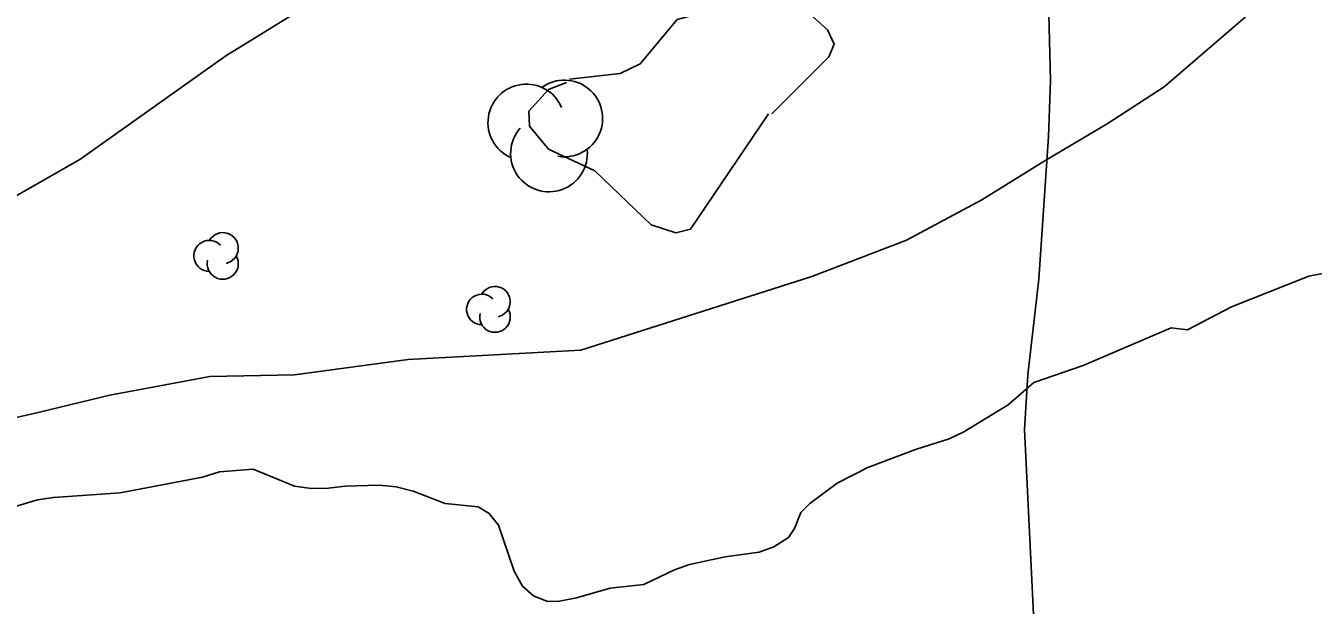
# Model space of a CAD drawing. Extents: x 336540 to 340074, y 5572036 to 5573747.
# Drawn here: x 338403.1 to 338475.8, y 5572276.6 to 5572309.4 of the extents above; entities that cross this region are included whole.
import ezdxf

# ---------------------------------------------------------------- set-up
doc = ezdxf.new("R2010")
doc.units = 0
for name, color, linetype in [('Niveau 2', 7, 'Continuous'), ('Niveau 22', 7, 'Continuous'), ('Niveau 44', 7, 'Continuous')]:
    doc.layers.add(name, color=color, linetype=linetype)

msp = doc.modelspace()

# ---------------------------------------------------------------- linework, layer by layer
at = {"layer": 'Niveau 2'}
for points in [[(338433.75, 5572306.35), (338436.61, 5572306.67), (338437.75, 5572307.22), (338439.84, 5572309.71), (338442.17, 5572310.34), (338445.2, 5572310.5), (338447.42, 5572309.94), (338448.32, 5572309.13), (338448.7, 5572308.32), (338448.41, 5572307.61), (338445.18, 5572304.39)], [(338433.58, 5572306.16), (338432.58, 5572305.77), (338431.46, 5572304.54), (338431.5, 5572303.7), (338432.58, 5572302.39), (338435.19, 5572301.16), (338438.37, 5572298.11), (338439.77, 5572297.66), (338440.6, 5572297.88), (338445, 5572304.38)], [(338477.36, 5572295.58), (338475.51, 5572295.21), (338471.15, 5572293.49), (338468.65, 5572292.19), (338467.74, 5572292.29), (338462.77, 5572290.16), (338459.98, 5572289.21), (338458.54, 5572287.94), (338456.03, 5572286.43), (338455.2, 5572286.02), (338453.29, 5572285.42), (338450.61, 5572284.41), (338448.88, 5572283.53), (338447.33, 5572282.38), (338446.83, 5572281.86), (338446.46, 5572280.96), (338446.13, 5572280.45), (338445.29, 5572279.93), (338444.46, 5572279.63), (338442.55, 5572279.36), (338440.53, 5572278.92), (338439.69, 5572278.63), (338437.96, 5572277.8), (338436.06, 5572277.59), (338434.15, 5572277.05), (338433.2, 5572276.86), (338432.52, 5572276.84), (338431.73, 5572277.16), (338431.1, 5572277.71), (338430.64, 5572278.54), (338429.74, 5572281.15), (338429.22, 5572281.81), (338428.6, 5572282.19), (338426.74, 5572282.37), (338424.92, 5572283.06), (338423.96, 5572283.31), (338423.01, 5572283.4), (338421.09, 5572283.36), (338420.14, 5572283.23), (338419.18, 5572283.21), (338418.22, 5572283.35), (338415.9, 5572284.31), (338413.99, 5572284.16), (338413.04, 5572283.86), (338408.38, 5572282.97), (338404.62, 5572282.72), (338403.72, 5572282.58), (338400.87, 5572281.74)]]:
    msp.add_lwpolyline(points, dxfattribs=at)
at = {"layer": 'Niveau 22'}
for points in [[(338464.1, 5572372.79), (338463.64, 5572369.98), (338463.31, 5572367.25), (338463.19, 5572364.69), (338463.2, 5572362.4), (338462.91, 5572357.02), (338463.13, 5572349.17), (338462.7, 5572341.16), (338462.64, 5572338.32), (338462.88, 5572332.71), (338462.83, 5572330.83), (338461.99, 5572322.51), (338460.86, 5572313.46), (338460.79, 5572311.53), (338460.92, 5572306.28), (338460.8, 5572303.11), (338460.26, 5572295.05), (338459.64, 5572289.64), (338459.45, 5572286.56), (338460.26, 5572269.92)], [(338332.67, 5572275.42), (338339.16, 5572277.02), (338344.89, 5572278.22), (338350.03, 5572279.9), (338352.61, 5572280.41), (338360.36, 5572282.53), (338367.2, 5572284.76), (338372.78, 5572287.01), (338387.73, 5572292.65), (338393.73, 5572295.2), (338399.2, 5572297.87), (338406.11, 5572301.81), (338414.35, 5572307.66), (338420.27, 5572311.33), (338423.4, 5572312.74), (338426.74, 5572314.39), (338429.86, 5572316.25), (338432.31, 5572317.53), (338442.35, 5572323.76), (338445.13, 5572325.28), (338452.5, 5572329.99), (338457.07, 5572333.97), (338460.12, 5572338.88), (338462.78, 5572342.74)], [(338314.54, 5572269.57), (338320.4, 5572269.68), (338331.83, 5572270.56), (338340.78, 5572271.72), (338351.89, 5572273.4), (338360.93, 5572275.04), (338372.34, 5572277.46), (338383.4, 5572281.18), (338388.56, 5572283.12), (338397.09, 5572286.04), (338403.36, 5572287.41), (338407.79, 5572288.5), (338413.44, 5572289.54), (338418.22, 5572289.64), (338424.65, 5572290.5), (338434.39, 5572291.03), (338447.44, 5572295.19), (338452.78, 5572297.26), (338457.05, 5572299.53), (338460.65, 5572301.78), (338464.12, 5572303.83), (338467.35, 5572305.91), (338471.91, 5572309.86), (338491, 5572327.45)]]:
    msp.add_lwpolyline(points, dxfattribs=at)
at = {"layer": 'Niveau 44'}
for centre, radius, start, end in [((338433.462, 5572304.127), 2.167, 260.37658, 126.06517), ((338431.319, 5572303.899), 2.167, 23.19807, 245.88244), ((338432.6, 5572302.152), 2.167, 138.53038, 5.98747), ((338414.177, 5572296.799), 0.878, 282.26917, 149.72626), ((338413.422, 5572296.36), 0.878, 44.11537, 269.80396), ((338414.177, 5572295.921), 0.878, 166.93686, 29.62123), ((338429.55, 5572293.771), 0.863, 282.26917, 149.72626), ((338428.808, 5572293.34), 0.863, 44.11537, 269.80396), ((338429.55, 5572292.908), 0.863, 166.93686, 29.62123)]:
    msp.add_arc(centre, radius, start, end, dxfattribs=at)

doc.saveas('drawing.dxf')
